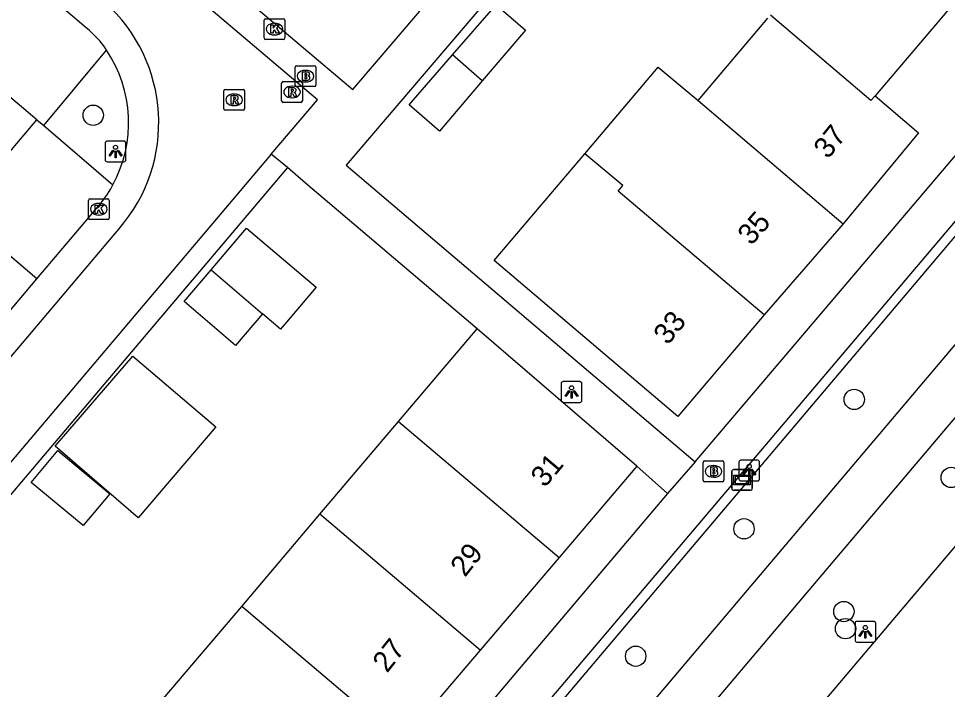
# Model space of a CAD drawing. Extents: x 156414 to 157775, y 382335 to 383765.
# Drawn here: x 156930 to 156974.69, y 382464.58 to 382496.87 of the extents above; entities that cross this region are included whole.
import ezdxf

# ---------------------------------------------------------------- set-up
doc = ezdxf.new("R2010")
doc.units = 0
for name, color, linetype in [('IMGEO_Boom', 7, 'Continuous'), ('IMGEO_Brandkraan', 7, 'Continuous'), ('IMGEO_Haag', 7, 'Continuous'), ('IMGEO_Kolk', 7, 'Continuous'), ('IMGEO_Lichtpunt', 7, 'Continuous'), ('IMGEO_Pand', 7, 'Continuous'), ('IMGEO_Pand_nummerreeks', 7, 'Continuous'), ('IMGEO_Parkeervlak_open', 7, 'Continuous'), ('IMGEO_Rijbaan_lokaal_halfverhard', 7, 'Continuous'), ('IMGEO_Rijbaan_lokaal_open', 7, 'Continuous'), ('IMGEO_Rioolput', 7, 'Continuous'), ('IMGEO_Verklikker', 7, 'Continuous'), ('IMGEO_Voetpad_open', 7, 'Continuous')]:
    doc.layers.add(name, color=color, linetype=linetype)

msp = doc.modelspace()

# ---------------------------------------------------------------- linework, layer by layer
at = {"layer": 'IMGEO_Boom'}
for centre in [(156933.592, 382492.216), (156970.206, 382478.54), (156974.871, 382474.782), (156964.901, 382472.314), (156969.705, 382468.33), (156969.785, 382467.505), (156959.691, 382466.181)]:
    msp.add_circle(centre, 0.489, dxfattribs=at)
at = {"layer": 'IMGEO_Brandkraan'}
for p, q in [((156943.303, 382493.672), (156943.303, 382494.524)), ((156943.378, 382494.598), (156944.23, 382494.598)), ((156943.791, 382494.378), (156943.816, 382494.378)), ((156944.304, 382494.524), (156944.304, 382493.672)), ((156944.23, 382493.598), (156943.378, 382493.598)), ((156943.814, 382493.818), (156943.789, 382493.818)), ((156963.009, 382475.576), (156963.861, 382475.576)), ((156962.934, 382474.65), (156962.934, 382475.502)), ((156963.422, 382475.356), (156963.447, 382475.356)), ((156963.935, 382475.502), (156963.935, 382474.65)), ((156963.445, 382474.796), (156963.42, 382474.796)), ((156963.861, 382474.576), (156963.009, 382474.576))]:
    msp.add_line(p, q, dxfattribs=at)
for points in [[(156943.303, 382493.672), (156943.303, 382494.524)], [(156943.378, 382494.598), (156944.23, 382494.598)], [(156944.304, 382494.524), (156944.304, 382493.672)], [(156943.651, 382494.298), (156943.651, 382493.898), (156943.864, 382493.898)], [(156943.882, 382494.298), (156943.651, 382494.298)], [(156943.83, 382494.217), (156943.776, 382494.217), (156943.776, 382494.141)], [(156943.776, 382494.141), (156943.829, 382494.141)], [(156943.838, 382494.065), (156943.776, 382494.065), (156943.776, 382493.984)], [(156943.776, 382493.984), (156943.838, 382493.984)], [(156944.23, 382493.598), (156943.378, 382493.598)], [(156963.009, 382475.576), (156963.861, 382475.576)], [(156962.934, 382474.65), (156962.934, 382475.502)], [(156963.282, 382475.276), (156963.282, 382474.876), (156963.495, 382474.876)], [(156963.513, 382475.276), (156963.282, 382475.276)], [(156963.461, 382475.195), (156963.407, 382475.195), (156963.407, 382475.119)], [(156963.407, 382475.119), (156963.46, 382475.119)], [(156963.935, 382475.502), (156963.935, 382474.65)], [(156963.469, 382475.043), (156963.407, 382475.043), (156963.407, 382474.962)], [(156963.407, 382474.962), (156963.469, 382474.962)], [(156963.861, 382474.576), (156963.009, 382474.576)]]:
    msp.add_lwpolyline(points, dxfattribs=at)
for centre, radius, start, end in [((156943.38, 382494.522), 0.0765, 91.552, 178.448), ((156943.38, 382494.522), 0.0765, 91.552, 178.448), ((156944.228, 382494.522), 0.0765, 1.552, 88.448), ((156944.228, 382494.522), 0.0765, 1.552, 88.448), ((156943.831, 382494.179), 0.0379, 267.8285, 90.9355), ((156943.839, 382494.024), 0.0404, 269.8759, 90.5077), ((156943.87, 382494.149), 0.251, 268.6676, 293.5347), ((156943.886, 382494.153), 0.145, 59.4692, 91.5367), ((156943.911, 382494.2), 0.0922, 285.5137, 58.1501), ((156943.916, 382494.008), 0.105, 301.3115, 78.989), ((156943.38, 382493.674), 0.0765, 181.552, 268.448), ((156943.38, 382493.674), 0.0765, 181.552, 268.448), ((156944.228, 382493.674), 0.0765, 271.552, 358.448), ((156944.228, 382493.674), 0.0765, 271.552, 358.448), ((156963.011, 382475.5), 0.0765, 91.552, 178.448), ((156963.011, 382475.5), 0.0765, 91.552, 178.448), ((156963.859, 382475.5), 0.0765, 1.552, 88.448), ((156963.859, 382475.5), 0.0765, 1.552, 88.448), ((156963.462, 382475.157), 0.0379, 267.8285, 90.9355), ((156963.517, 382475.131), 0.145, 59.4692, 91.5367), ((156963.542, 382475.178), 0.0922, 285.5137, 58.1501), ((156963.47, 382475.002), 0.0404, 269.8759, 90.5077), ((156963.501, 382475.127), 0.251, 268.6676, 293.5347), ((156963.547, 382474.986), 0.105, 301.3115, 78.989), ((156963.011, 382474.652), 0.0765, 181.552, 268.448), ((156963.011, 382474.652), 0.0765, 181.552, 268.448), ((156963.859, 382474.652), 0.0765, 271.552, 358.448), ((156963.859, 382474.652), 0.0765, 271.552, 358.448)]:
    msp.add_arc(centre, radius, start, end, dxfattribs=at)
for centre, major_axis, ratio, start_param, end_param in [((156943.79, 382494.098), (-0.387, 0.002), 0.722429, 4.712389, 7.853982), ((156943.815, 382494.098), (-0.39, 0.002), 0.717154, 1.570796, 4.712389), ((156963.421, 382475.076), (-0.387, 0.002), 0.722429, 4.712389, 7.853982), ((156963.446, 382475.076), (-0.39, 0.002), 0.717154, 1.570796, 4.712389)]:
    msp.add_ellipse(centre, major_axis=major_axis, ratio=ratio, start_param=start_param, end_param=end_param, dxfattribs=at)
at = {"layer": 'IMGEO_Haag'}
msp.add_lwpolyline([(156932.999, 382437.455), (156933.404, 382437.13), (156982.986, 382495.749)], dxfattribs=at)
at = {"layer": 'IMGEO_Kolk'}
for p, q in [((156941.811, 382495.936), (156941.811, 382496.788)), ((156941.886, 382496.862), (156942.738, 382496.862)), ((156942.299, 382496.642), (156942.324, 382496.642)), ((156942.812, 382496.788), (156942.812, 382495.936)), ((156942.738, 382495.862), (156941.886, 382495.862)), ((156942.322, 382496.082), (156942.297, 382496.082)), ((156933.363, 382487.269), (156933.363, 382488.121)), ((156933.438, 382488.195), (156934.29, 382488.195)), ((156934.364, 382488.121), (156934.364, 382487.269)), ((156933.851, 382487.975), (156933.876, 382487.975)), ((156934.29, 382487.195), (156933.438, 382487.195)), ((156933.874, 382487.415), (156933.849, 382487.415))]:
    msp.add_line(p, q, dxfattribs=at)
for points in [[(156941.811, 382495.936), (156941.811, 382496.788)], [(156941.886, 382496.862), (156942.738, 382496.862)], [(156942.812, 382496.788), (156942.812, 382495.936)], [(156942.132, 382496.562), (156942.255, 382496.562), (156942.255, 382496.411), (156942.385, 382496.562), (156942.549, 382496.562), (156942.403, 382496.411), (156942.556, 382496.162), (156942.404, 382496.162), (156942.319, 382496.326), (156942.255, 382496.259), (156942.255, 382496.162), (156942.132, 382496.162), (156942.132, 382496.562)], [(156942.738, 382495.862), (156941.886, 382495.862)], [(156933.363, 382487.269), (156933.363, 382488.121)], [(156933.438, 382488.195), (156934.29, 382488.195)], [(156934.364, 382488.121), (156934.364, 382487.269)], [(156933.684, 382487.895), (156933.807, 382487.895), (156933.807, 382487.744), (156933.937, 382487.895), (156934.101, 382487.895), (156933.955, 382487.744), (156934.108, 382487.495), (156933.956, 382487.495), (156933.871, 382487.659), (156933.807, 382487.592), (156933.807, 382487.495), (156933.684, 382487.495), (156933.684, 382487.895)], [(156934.29, 382487.195), (156933.438, 382487.195)]]:
    msp.add_lwpolyline(points, dxfattribs=at)
for centre, start, end in [((156941.888, 382496.786), 91.552, 178.448), ((156941.888, 382496.786), 91.552, 178.448), ((156942.736, 382496.786), 1.552, 88.448), ((156942.736, 382496.786), 1.552, 88.448), ((156941.888, 382495.938), 181.552, 268.448), ((156941.888, 382495.938), 181.552, 268.448), ((156942.736, 382495.938), 271.552, 358.448), ((156942.736, 382495.938), 271.552, 358.448), ((156933.44, 382488.119), 91.552, 178.448), ((156933.44, 382488.119), 91.552, 178.448), ((156934.288, 382488.119), 1.552, 88.448), ((156934.288, 382488.119), 1.552, 88.448), ((156933.44, 382487.271), 181.552, 268.448), ((156933.44, 382487.271), 181.552, 268.448), ((156934.288, 382487.271), 271.552, 358.448), ((156934.288, 382487.271), 271.552, 358.448)]:
    msp.add_arc(centre, 0.0765, start, end, dxfattribs=at)
for centre, major_axis, ratio, start_param, end_param in [((156942.298, 382496.362), (-0.387, 0.002), 0.722429, 4.712389, 7.853982), ((156942.323, 382496.362), (-0.39, 0.002), 0.717154, 1.570796, 4.712389), ((156933.85, 382487.695), (-0.387, 0.002), 0.722429, 4.712389, 7.853982), ((156933.875, 382487.695), (-0.39, 0.002), 0.717154, 1.570796, 4.712389)]:
    msp.add_ellipse(centre, major_axis=major_axis, ratio=ratio, start_param=start_param, end_param=end_param, dxfattribs=at)
at = {"layer": 'IMGEO_Lichtpunt'}
for p, q in [((156934.168, 382490.878), (156934.168, 382490.071)), ((156934.168, 382490.878), (156934.168, 382490.071)), ((156935.07, 382490.973), (156934.262, 382490.973)), ((156935.07, 382490.973), (156934.262, 382490.973)), ((156935.164, 382490.071), (156935.164, 382490.878)), ((156935.164, 382490.071), (156935.164, 382490.878)), ((156934.262, 382489.977), (156935.07, 382489.977)), ((156934.262, 382489.977), (156935.07, 382489.977)), ((156956.106, 382479.299), (156956.106, 382478.492)), ((156956.106, 382479.299), (156956.106, 382478.492)), ((156957.008, 382479.394), (156956.2, 382479.394)), ((156957.008, 382479.394), (156956.2, 382479.394)), ((156957.102, 382478.492), (156957.102, 382479.299)), ((156957.102, 382478.492), (156957.102, 382479.299)), ((156956.2, 382478.398), (156957.008, 382478.398)), ((156956.2, 382478.398), (156957.008, 382478.398)), ((156965.556, 382475.615), (156964.748, 382475.615)), ((156965.556, 382475.615), (156964.748, 382475.615)), ((156964.654, 382475.52), (156964.654, 382474.713)), ((156964.654, 382475.52), (156964.654, 382474.713)), ((156965.65, 382474.713), (156965.65, 382475.52)), ((156965.65, 382474.713), (156965.65, 382475.52)), ((156964.748, 382474.619), (156965.556, 382474.619)), ((156964.748, 382474.619), (156965.556, 382474.619)), ((156970.242, 382467.761), (156970.242, 382466.954)), ((156970.242, 382467.761), (156970.242, 382466.954)), ((156971.144, 382467.856), (156970.336, 382467.856)), ((156971.144, 382467.856), (156970.336, 382467.856)), ((156971.238, 382466.954), (156971.238, 382467.761)), ((156971.238, 382466.954), (156971.238, 382467.761)), ((156970.336, 382466.86), (156971.144, 382466.86)), ((156970.336, 382466.86), (156971.144, 382466.86))]:
    msp.add_line(p, q, dxfattribs=at)
for points in [[(156934.542, 382490.542), (156934.581, 382490.514), (156934.393, 382490.252), (156934.355, 382490.279), (156934.542, 382490.542)], [(156934.644, 382490.494), (156934.691, 382490.494), (156934.691, 382490.172), (156934.644, 382490.172), (156934.644, 382490.494)], [(156934.754, 382490.514), (156934.792, 382490.541), (156934.979, 382490.279), (156934.94, 382490.251), (156934.754, 382490.514)], [(156956.48, 382478.963), (156956.519, 382478.935), (156956.331, 382478.673), (156956.293, 382478.7), (156956.48, 382478.963)], [(156956.582, 382478.915), (156956.629, 382478.915), (156956.629, 382478.593), (156956.582, 382478.593), (156956.582, 382478.915)], [(156956.692, 382478.935), (156956.73, 382478.962), (156956.917, 382478.7), (156956.878, 382478.672), (156956.692, 382478.935)], [(156965.028, 382475.184), (156965.067, 382475.156), (156964.879, 382474.894), (156964.841, 382474.921), (156965.028, 382475.184)], [(156965.13, 382475.136), (156965.177, 382475.136), (156965.177, 382474.814), (156965.13, 382474.814), (156965.13, 382475.136)], [(156965.24, 382475.156), (156965.278, 382475.183), (156965.465, 382474.921), (156965.426, 382474.893), (156965.24, 382475.156)], [(156970.616, 382467.425), (156970.655, 382467.397), (156970.467, 382467.135), (156970.429, 382467.162), (156970.616, 382467.425)], [(156970.718, 382467.377), (156970.765, 382467.377), (156970.765, 382467.055), (156970.718, 382467.055), (156970.718, 382467.377)], [(156970.828, 382467.397), (156970.866, 382467.424), (156971.053, 382467.162), (156971.014, 382467.134), (156970.828, 382467.397)]]:
    msp.add_lwpolyline(points, dxfattribs=at)
for centre in [(156934.667, 382490.676), (156956.605, 382479.097), (156965.153, 382475.318), (156970.741, 382467.559)]:
    msp.add_circle(centre, 0.0994, dxfattribs=at)
for centre, start, end in [((156934.262, 382490.878), 90, 180), ((156934.262, 382490.878), 90, 180), ((156935.07, 382490.878), 0, 90), ((156935.07, 382490.878), 0, 90), ((156934.262, 382490.071), 180, 270), ((156934.262, 382490.071), 180, 270), ((156935.07, 382490.071), 270, 0), ((156935.07, 382490.071), 270, 360), ((156956.2, 382479.299), 90, 180), ((156956.2, 382479.299), 90, 180), ((156957.008, 382479.299), 0, 90), ((156957.008, 382479.299), 0, 90), ((156956.2, 382478.492), 180, 270), ((156956.2, 382478.492), 180, 270), ((156957.008, 382478.492), 270, 0), ((156957.008, 382478.492), 270, 360), ((156964.748, 382475.52), 90, 180), ((156964.748, 382475.52), 90, 180), ((156965.556, 382475.52), 0, 90), ((156965.556, 382475.52), 0, 90), ((156964.748, 382474.713), 180, 270), ((156964.748, 382474.713), 180, 270), ((156965.556, 382474.713), 270, 0), ((156965.556, 382474.713), 270, 360), ((156970.336, 382467.761), 90, 180), ((156970.336, 382467.761), 90, 180), ((156971.144, 382467.761), 0, 90), ((156971.144, 382467.761), 0, 90), ((156970.336, 382466.954), 180, 270), ((156970.336, 382466.954), 180, 270), ((156971.144, 382466.954), 270, 0), ((156971.144, 382466.954), 270, 360)]:
    msp.add_arc(centre, 0.0946, start, end, dxfattribs=at)
at = {"layer": 'IMGEO_Pand'}
for points in [[(156971.572, 382503.148), (156976.288, 382499.151), (156971.205, 382493.155)], [(156950.883, 382495.124), (156952.975, 382497.523), (156954.39, 382496.316), (156952.311, 382493.879)], [(156971.205, 382493.155), (156971.008, 382492.931), (156966.177, 382497.032)], [(156962.691, 382492.919), (156966.044, 382496.882)], [(156952.311, 382493.879), (156950.245, 382491.457), (156948.791, 382492.725), (156950.883, 382495.124)], [(156952.311, 382493.879), (156950.883, 382495.124)], [(156957.249, 382490.365), (156960.78, 382494.525), (156962.691, 382492.919)], [(156971.205, 382493.155), (156973.289, 382491.366), (156969.673, 382486.992)], [(156962.691, 382492.919), (156969.673, 382486.992)], [(156965.864, 382482.611), (156961.717, 382477.721), (156952.886, 382485.223), (156957.249, 382490.365)], [(156965.864, 382482.611), (156958.849, 382488.567), (156959.076, 382488.83), (156957.249, 382490.365)], [(156939.262, 382484.777), (156940.971, 382486.785), (156944.32, 382483.944), (156942.889, 382482.257), (156942.69, 382482.022), (156942.609, 382481.927), (156941.744, 382482.664)], [(156969.673, 382486.992), (156965.864, 382482.611)], [(156941.744, 382482.664), (156940.445, 382481.138), (156937.963, 382483.251), (156939.262, 382484.777)], [(156939.262, 382484.777), (156941.744, 382482.664)], [(156948.284, 382477.474), (156952.068, 382481.934)], [(156959.752, 382475.33), (156952.068, 382481.934)], [(156935.763, 382472.844), (156931.763, 382476.284), (156935.497, 382480.629), (156939.5, 382477.227), (156935.763, 382472.844)], [(156944.5, 382473.015), (156948.284, 382477.474)], [(156948.284, 382477.474), (156956.002, 382470.925)], [(156933.113, 382472.464), (156930.609, 382474.548), (156931.889, 382476.087), (156934.393, 382474.003), (156933.113, 382472.464)], [(156959.752, 382475.33), (156956.002, 382470.925)], [(156940.737, 382468.58), (156944.5, 382473.015)], [(156952.211, 382466.472), (156944.5, 382473.015)], [(156956.002, 382470.925), (156952.211, 382466.472)], [(156948.44, 382462.044), (156944.644, 382457.586), (156936.96, 382464.129), (156940.737, 382468.58)], [(156948.44, 382462.044), (156940.737, 382468.58)], [(156952.211, 382466.472), (156948.44, 382462.044)]]:
    msp.add_lwpolyline(points, dxfattribs=at)
at = {"layer": 'IMGEO_Parkeervlak_open'}
for points in [[(156930.884, 382492.003), (156918.172, 382502.778)], [(156931.214, 382491.724), (156934.232, 382495.354)], [(156927.106, 382487.549), (156930.884, 382492.003)], [(156930.884, 382492.003), (156931.214, 382491.724)], [(156931.214, 382491.724), (156934.538, 382488.862)]]:
    msp.add_lwpolyline(points, dxfattribs=at)
at = {"layer": 'IMGEO_Rijbaan_lokaal_halfverhard'}
for points in [[(156930.887, 382484.34), (156927.106, 382487.549)], [(156927.729, 382480.609), (156930.887, 382484.34)]]:
    msp.add_lwpolyline(points, dxfattribs=at)
at = {"layer": 'IMGEO_Rijbaan_lokaal_open'}
for points in [[(156942.158, 382490.336), (156944.379, 382492.961), (156905.035, 382526.295), (156892.664, 382536.77), (156890.546, 382534.28)], [(157003.868, 382505.542), (156998.341, 382498.988), (156996.146, 382496.385), (156940.002, 382430.048)], [(156942.158, 382490.336), (156914.173, 382457.263)], [(156907.746, 382454.691), (156934.819, 382486.732)]]:
    msp.add_lwpolyline(points, dxfattribs=at)
msp.add_arc((156928.969, 382491.856), 7.777, 318.7875, 48.2123, dxfattribs=at)
at = {"layer": 'IMGEO_Rioolput'}
for p, q in [((156939.951, 382493.459), (156940.803, 382493.459)), ((156942.657, 382492.909), (156942.657, 382493.761)), ((156942.732, 382493.835), (156943.584, 382493.835)), ((156943.145, 382493.615), (156943.17, 382493.615)), ((156943.658, 382493.761), (156943.658, 382492.909)), ((156939.876, 382492.533), (156939.876, 382493.385)), ((156940.364, 382493.239), (156940.389, 382493.239)), ((156940.877, 382493.385), (156940.877, 382492.533)), ((156943.168, 382493.055), (156943.143, 382493.055)), ((156940.387, 382492.679), (156940.362, 382492.679)), ((156943.584, 382492.835), (156942.732, 382492.835)), ((156940.803, 382492.459), (156939.951, 382492.459))]:
    msp.add_line(p, q, dxfattribs=at)
for points in [[(156939.951, 382493.459), (156940.803, 382493.459)], [(156942.657, 382492.909), (156942.657, 382493.761)], [(156942.732, 382493.835), (156943.584, 382493.835)], [(156943.246, 382493.533), (156942.994, 382493.535), (156942.994, 382493.135)], [(156943.172, 382493.454), (156943.118, 382493.454), (156943.118, 382493.373)], [(156943.658, 382493.761), (156943.658, 382492.909)], [(156939.876, 382492.533), (156939.876, 382493.385)], [(156940.465, 382493.157), (156940.213, 382493.159), (156940.213, 382492.759)], [(156940.391, 382493.078), (156940.337, 382493.078), (156940.337, 382492.997)], [(156940.337, 382492.997), (156940.389, 382492.997)], [(156940.877, 382493.385), (156940.877, 382492.533)], [(156942.994, 382493.135), (156943.118, 382493.135), (156943.118, 382493.297), (156943.129, 382493.297)], [(156943.118, 382493.373), (156943.17, 382493.373)], [(156943.176, 382493.268), (156943.247, 382493.135), (156943.387, 382493.135), (156943.322, 382493.261)], [(156940.213, 382492.759), (156940.337, 382492.759), (156940.337, 382492.921), (156940.348, 382492.921)], [(156940.395, 382492.892), (156940.466, 382492.759), (156940.606, 382492.759), (156940.541, 382492.885)], [(156943.584, 382492.835), (156942.732, 382492.835)], [(156940.803, 382492.459), (156939.951, 382492.459)]]:
    msp.add_lwpolyline(points, dxfattribs=at)
for centre, radius, start, end in [((156939.953, 382493.383), 0.0765, 91.552, 178.448), ((156939.953, 382493.383), 0.0765, 91.552, 178.448), ((156940.801, 382493.383), 0.0765, 1.552, 88.448), ((156940.801, 382493.383), 0.0765, 1.552, 88.448), ((156942.734, 382493.759), 0.0765, 91.552, 178.448), ((156942.734, 382493.759), 0.0765, 91.552, 178.448), ((156943.178, 382493.358), 0.0964, 77.0061, 93.1865), ((156943.192, 382493.415), 0.0378, 276.6634, 79.6772), ((156943.245, 382493.423), 0.109, 350.3612, 89.416), ((156943.582, 382493.759), 0.0765, 1.552, 88.448), ((156943.582, 382493.759), 0.0765, 1.552, 88.448), ((156940.373, 382493.186), 0.19, 274.7715, 282.9687), ((156940.397, 382492.982), 0.0964, 77.0061, 93.1865), ((156940.411, 382493.039), 0.0378, 276.6634, 79.6772), ((156940.464, 382493.047), 0.109, 350.3612, 89.416), ((156940.462, 382493.047), 0.112, 277.5842, 350.9817), ((156943.128, 382493.244), 0.0533, 26.0293, 88.6989), ((156943.154, 382493.562), 0.19, 274.7715, 282.9687), ((156943.243, 382493.423), 0.112, 277.5842, 350.9817), ((156943.227, 382493.208), 0.108, 29.5134, 73.7905), ((156940.347, 382492.868), 0.0533, 26.0293, 88.6989), ((156940.446, 382492.832), 0.108, 29.5134, 73.7905), ((156942.734, 382492.911), 0.0765, 181.552, 268.448), ((156942.734, 382492.911), 0.0765, 181.552, 268.448), ((156943.582, 382492.911), 0.0765, 271.552, 358.448), ((156943.582, 382492.911), 0.0765, 271.552, 358.448), ((156939.953, 382492.535), 0.0765, 181.552, 268.448), ((156939.953, 382492.535), 0.0765, 181.552, 268.448), ((156940.801, 382492.535), 0.0765, 271.552, 358.448), ((156940.801, 382492.535), 0.0765, 271.552, 358.448)]:
    msp.add_arc(centre, radius, start, end, dxfattribs=at)
for centre, major_axis, ratio, start_param, end_param in [((156943.144, 382493.335), (-0.387, 0.002), 0.722429, 4.712389, 7.853982), ((156943.169, 382493.335), (-0.39, 0.002), 0.717154, 1.570796, 4.712389), ((156940.363, 382492.959), (-0.387, 0.002), 0.722429, 4.712389, 7.853982), ((156940.388, 382492.959), (-0.39, 0.002), 0.717154, 1.570796, 4.712389)]:
    msp.add_ellipse(centre, major_axis=major_axis, ratio=ratio, start_param=start_param, end_param=end_param, dxfattribs=at)
at = {"layer": 'IMGEO_Verklikker'}
for p, q in [((156964.411, 382475.166), (156965.201, 382475.166)), ((156965.201, 382475.166), (156964.411, 382475.166)), ((156964.311, 382474.266), (156964.311, 382475.066)), ((156964.311, 382475.066), (156964.311, 382474.266)), ((156965.301, 382475.066), (156965.301, 382474.266)), ((156965.301, 382474.266), (156965.301, 382475.066)), ((156965.201, 382474.166), (156964.411, 382474.166)), ((156964.411, 382474.166), (156965.201, 382474.166))]:
    msp.add_line(p, q, dxfattribs=at)
for points in [[(156964.412, 382474.898), (156965.2, 382474.898), (156965.2, 382474.434), (156964.412, 382474.434), (156964.412, 382474.898)], [(156964.477, 382474.833), (156964.477, 382474.499), (156965.135, 382474.499), (156965.135, 382474.833), (156964.477, 382474.833)]]:
    msp.add_lwpolyline(points, dxfattribs=at)
for centre, start, end in [((156964.411, 382475.066), 90, 180), ((156964.411, 382475.066), 90, 180), ((156965.201, 382475.066), 0, 90), ((156965.201, 382475.066), 360, 90), ((156964.411, 382474.266), 180, 270), ((156964.411, 382474.266), 180, 270), ((156965.201, 382474.266), 270, 0), ((156965.201, 382474.266), 270, 0)]:
    msp.add_arc(centre, 0.1, start, end, dxfattribs=at)
at = {"layer": 'IMGEO_Voetpad_open'}
for points in [[(156962.546, 382475.543), (156981.989, 382498.437), (156938.049, 382535.675)], [(156930.077, 382526.127), (156929.957, 382526.229), (156924.555, 382519.915), (156951.147, 382497.415), (156953.758, 382500.471), (156954.382, 382499.944), (156945.767, 382489.818), (156962.546, 382475.543)], [(156933.252, 382496.421), (156916.09, 382511.027)], [(156938.341, 382500.015), (156946.077, 382493.455), (156949.304, 382497.227), (156941.545, 382503.794)], [(156996.469, 382502.953), (156989.688, 382494.944), (156968.026, 382469.358), (156935.62, 382431.055)], [(156982.986, 382495.749), (156982.631, 382496.048), (156934.894, 382439.692)], [(156933.9, 382432.501), (156985.566, 382493.578)], [(156942.935, 382489.709), (156942.158, 382490.336)], [(156942.935, 382489.709), (156914.933, 382456.618)], [(156952.068, 382481.934), (156943.809, 382488.946), (156942.935, 382489.709)], [(156934.507, 382488.806), (156934.538, 382488.862)], [(156930.887, 382484.34), (156933.839, 382487.828)], [(156961.221, 382474.007), (156959.752, 382475.33)], [(156962.546, 382475.543), (156961.221, 382474.007)], [(156961.221, 382474.007), (156933.329, 382441.019)]]:
    msp.add_lwpolyline(points, dxfattribs=at)
for centre, radius, start, end in [((156930.533, 382492.94), 4.417, 33.1275, 52.0051), ((156928.999, 382491.854), 6.295, 331.6206, 33.7767), ((156929.068, 382491.804), 6.211, 320.1947, 331.1371)]:
    msp.add_arc(centre, radius, start, end, dxfattribs=at)

# ---------------------------------------------------------------- texts
at = {"layer": 'IMGEO_Pand_nummerreeks'}
for s, rotation, p in [('37', 51.1792, (156968.944, 382490.07)), ('35', 48.7731, (156965.255, 382485.912)), ('33', 51.3492, (156961.242, 382481.117)), ('31', 49.9483, (156955.319, 382474.258)), ('29', 51.9619, (156951.48, 382469.948)), ('27', 51.6415, (156947.731, 382465.34))]:
    msp.add_text(s, height=1, rotation=rotation, dxfattribs=at).set_placement(p)

doc.saveas('drawing.dxf')
